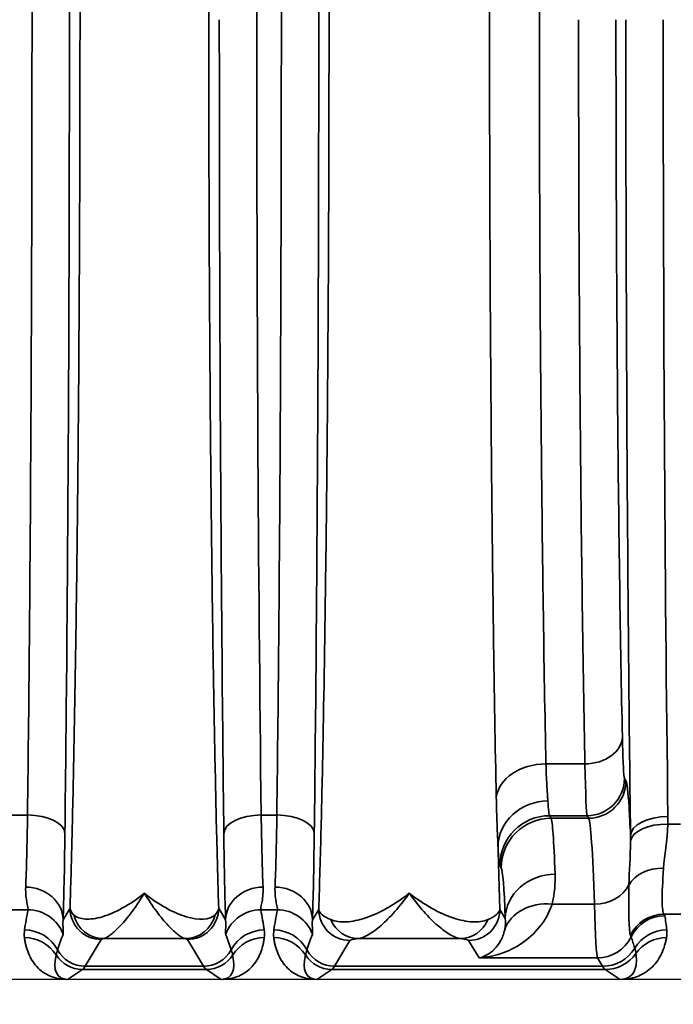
# Model space of a CAD drawing. Header units: millimetres. Extents: x 399 to 6233, y -1870 to 1602.
# Tile 481 of 656: x 5474 to 5484, y -97 to -81. Entities that reach past the tile are written whole.
import ezdxf

# ---------------------------------------------------------------- set-up
doc = ezdxf.new("R2010")
doc.units = ezdxf.units.MM
for name, color, linetype, lineweight in [('AM_5', 3, 'Continuous', 25), ('可見 (ISO)', 7, 'Continuous', 25), ('窄部可見 (ISO)', 7, 'Continuous', 35)]:
    doc.layers.add(name, color=color, linetype=linetype, lineweight=lineweight)
doc.styles.add('尺寸標註', font='romans.shx', dxfattribs={"bigfont": 'CHINESET.SHX'})
doc.dimstyles.new('CNS1$0', dxfattribs={"dimtxt": 2.5, "dimasz": 2.5, "dimexe": 1, "dimexo": 1, "dimgap": 1.5, "dimtad": 1, "dimtoh": 1, "dimdec": 1, "dimdsep": 46, "dimtxsty": '尺寸標註', "dimcen": 0, "dimclrd": 2, "dimclre": 2, "dimclrt": 1, "dimadec": 0, "dimazin": 2, "dimtp": 0.1, "dimtm": 0.1, "dimtfac": 0.71, "dimtdec": 1, "dimtmove": 0, "dimatfit": 0, "dimfxl": 0, "dimlwd": 13, "dimlwe": 13, "dimarcsym": 0})

# ---------------------------------------------------------------- blocks, each defined once
blk = doc.blocks.new('*D361')
at = {"layer": 'AM_5', "color": 2, "lineweight": 13}
for p, q in [((5422.642, -82.037), (5422.642, -115.653)), ((5583.362, -87.887), (5583.362, -115.653)), ((5425.142, -114.653), (5580.862, -114.653))]:
    blk.add_line(p, q, dxfattribs=at)
at = {"layer": 'AM_5', "color": 2, "lineweight": -2}
for points in [[(5425.142, -114.236), (5425.142, -115.07), (5422.642, -114.653)], [(5580.862, -114.236), (5580.862, -115.07), (5583.362, -114.653)]]:
    blk.add_solid(points, dxfattribs=at)
at = {"layer": 'Defpoints', "color": 0, "lineweight": -2}
for p in [(5422.642, -81.037), (5583.362, -86.887), (5583.362, -114.653)]:
    blk.add_point(p, dxfattribs=at)
at = {"layer": 'AM_5', "color": 1, "insert": (5503.002, -111.903), "char_height": 2.5, "attachment_point": 5, "style": '尺寸標註'}
blk.add_mtext('160.7', dxfattribs=at)

msp = doc.modelspace()

# ---------------------------------------------------------------- linework, layer by layer
at = {"layer": '可見 (ISO)'}
for p, q in [((5482.007, -91.537), (5482.007, -91.537)), ((5481.322, -95.787), (5481.322, -95.787)), ((5481.742, -95.787), (5481.742, -95.787)), ((5482.832, -95.787), (5482.833, -95.787)), ((5543.092, -96.437), (5438.592, -96.437))]:
    msp.add_line(p, q, dxfattribs=at)
msp.add_arc((5477.676, -92.537), 2, 291.7258, 291.7267, dxfattribs=at)
for points, knots in [([(5474.359, -96.437), (5474.353, -96.437), (5474.347, -96.437), (5474.339, -96.437), (5474.334, -96.437), (5474.328, -96.437), (5474.323, -96.437)], [-0.00000491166, -0.00000491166, -0.00000491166, -0.00000491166, 0.00001772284, 0.00001772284, 0.00001772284, 0.00003506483, 0.00003506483, 0.00003506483, 0.00003506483]), ([(5476.861, -96.437), (5476.854, -96.437), (5476.846, -96.437), (5476.84, -96.437), (5476.834, -96.437), (5476.829, -96.437), (5476.824, -96.437)], [0.00000000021, 0.00000000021, 0.00000000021, 0.00000000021, 0.00002113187, 0.00002113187, 0.00002113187, 0.0000394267, 0.0000394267, 0.0000394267, 0.0000394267]), ([(5478.359, -96.437), (5478.353, -96.437), (5478.347, -96.437), (5478.339, -96.437), (5478.334, -96.437), (5478.328, -96.437), (5478.323, -96.437)], [-0.00000491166, -0.00000491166, -0.00000491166, -0.00000491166, 0.00001772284, 0.00001772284, 0.00001772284, 0.00003506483, 0.00003506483, 0.00003506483, 0.00003506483]), ([(5483.262, -96.437), (5483.255, -96.437), (5483.247, -96.437), (5483.24, -96.437), (5483.234, -96.437), (5483.229, -96.437), (5483.224, -96.437)], [0.00000000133, 0.00000000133, 0.00000000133, 0.00000000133, 0.00002276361, 0.00002276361, 0.00002276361, 0.00004084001, 0.00004084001, 0.00004084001, 0.00004084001])]:
    msp.add_open_spline(points, degree=3, knots=knots, dxfattribs=at)
at = {"layer": '窄部可見 (ISO)'}
for p, q in [((5481.991, -90.537), (5481.991, -90.537)), ((5478.459, -92.537), (5478.459, -92.537)), ((5482.034, -92.98), (5482.66, -92.98)), ((5483.293, -93.211), (5483.317, -93.251)), ((5473.466, -93.8), (5473.717, -93.8)), ((5477.466, -93.8), (5477.717, -93.8)), ((5482.693, -93.811), (5482.093, -93.811)), ((5482.093, -93.811), (5482.117, -93.851)), ((5482.117, -93.851), (5482.717, -93.851)), ((5482.717, -93.851), (5482.693, -93.811)), ((5483.989, -93.947), (5484.191, -93.947)), ((5481.317, -94.65), (5481.293, -94.61)), ((5482.812, -95.23), (5482.131, -95.23)), ((5473.726, -95.322), (5473.458, -95.322)), ((5474.288, -95.483), (5474.399, -95.297)), ((5476.784, -95.297), (5476.895, -95.483)), ((5477.726, -95.322), (5477.458, -95.322)), ((5478.288, -95.483), (5478.389, -95.314)), ((5481.294, -95.314), (5481.381, -95.459)), ((5484.218, -95.392), (5483.929, -95.392)), ((5474.899, -95.797), (5474.641, -96.227)), ((5476.248, -95.784), (5474.935, -95.784)), ((5476.542, -96.227), (5476.284, -95.797)), ((5478.889, -95.813), (5478.641, -96.227)), ((5480.664, -95.784), (5479.019, -95.784)), ((5480.961, -96.092), (5480.794, -95.813)), ((5482.861, -96.092), (5480.961, -96.092)), ((5482.942, -96.227), (5482.861, -96.092)), ((5474.597, -96.278), (5474.359, -96.437)), ((5476.586, -96.278), (5474.597, -96.278)), ((5474.641, -96.227), (5476.542, -96.227)), ((5476.824, -96.437), (5476.586, -96.278)), ((5478.597, -96.278), (5478.359, -96.437)), ((5482.986, -96.278), (5478.597, -96.278)), ((5478.641, -96.227), (5482.942, -96.227)), ((5483.224, -96.437), (5482.986, -96.278))]:
    msp.add_line(p, q, dxfattribs=at)
for centre, major_axis, ratio, start_param, end_param in [((5477.951, -81.037), (0, 26), 0.02143, 1.057724, 1.570796), ((5477.951, -81.037), (0, 26), 0.02143, 1.570796, 2.083868), ((5484.451, -81.037), (0, 25), 0.02145, 1.570796, 2.107631), ((5482.66, -92.546), (0.6, 0.013), 0.722333, 4.696582, 6.252897), ((5482.034, -93.558), (-0.8, -0.016), 0.722346, 4.697849, 6.176788), ((5482.693, -93.211), (-0.515, -0.309), 0.999172, 1.030857, 2.600922), ((5482.717, -93.251), (-0.515, -0.309), 0.999172, 1.030857, 2.600922), ((5482.095, -90.811), (0, -3.002), 0.026524, 5.881833, 6.248295), ((5473.661, -92.726), (0.007, 2.58), 0.02502, 3.667887, 4.283115), ((5473.717, -94.094), (0.6, -0.007), 0.49083, 0.024039, 1.576589), ((5477.466, -94.094), (-0.6, -0.007), 0.49083, 4.706597, 6.259146), ((5477.522, -92.726), (-0.007, 2.58), 0.02502, 2.000071, 2.615298), ((5477.661, -92.726), (0.007, 2.58), 0.02502, 3.667887, 4.283115), ((5477.717, -94.094), (0.6, -0.007), 0.49083, 0.024039, 1.576589), ((5482.093, -94.61), (-0.686, -0.412), 0.999172, 4.17245, 5.742515), ((5482.117, -94.65), (-0.686, -0.412), 0.999172, 4.17245, 5.742515), ((5482.119, -100.26), (0.008, -6.414), 0.020853, 2.604411, 3.102885), ((5482.711, -101.849), (0, 8.003), 0.022512, 5.68634, 6.248297), ((5483.99, -94.13), (-0.6, -0.007), 0.511389, 4.706014, 6.258813), ((5483.989, -94.257), (-0.6, 0.017), 0.516223, 4.726998, 6.223647), ((5474.261, -92.805), (-0.007, -3.096), 0.02085, 0.526276, 1.141508), ((5476.922, -92.805), (0.007, -3.096), 0.02085, 5.141677, 5.75691), ((5478.261, -92.805), (-0.007, -3.096), 0.02085, 0.526276, 1.141508), ((5481.312, -93.204), (-0.085, 3.985), 0.018404, 1.851747, 2.12822), ((5481.292, -91.619), (0.004, -2.994), 0.023422, 5.830219, 6.244053), ((5481.32, -100.419), (-0.008, 5.773), 0.02317, 5.745997, 6.244471), ((5482.181, -95.459), (-0.799, -0.032), 0.886923, 4.676703, 6.237832), ((5483.92, -95.105), (-0.599, 0.031), 0.751758, 4.750994, 5.926954), ((5473.688, -95.483), (0.6, -0.023), 0.876399, 0.0435, 1.604216), ((5477.495, -95.483), (-0.6, -0.023), 0.876399, 4.678969, 6.239685), ((5477.688, -95.483), (0.6, -0.023), 0.876399, 0.0435, 1.604216), ((5482.812, -94.734), (-0.6, -0.018), 0.826915, 1.545318, 2.720266), ((5482.131, -95.891), (-0.77, 0.217), 0.816863, 4.938539, 6.229754), ((5482.859, -91.978), (0.005, -4.117), 0.020059, 5.623101, 6.245119), ((5474.446, -94.888), (0.587, 1.898), 0.297416, 1.892012, 2.070087), ((5473.726, -95.921), (-0.588, 0.12), 0.998201, 3.70106, 4.913253), ((5474.935, -95.284), (0.093, -0.491), 0.982993, 4.763177, 6.091983), ((5476.248, -95.284), (-0.093, -0.491), 0.982993, 0.191203, 1.520008), ((5477.458, -95.921), (-0.588, -0.12), 0.998201, 4.511525, 5.723718), ((5476.737, -94.888), (-0.587, 1.898), 0.297416, 4.213099, 4.391173), ((5478.446, -94.888), (0.587, 1.898), 0.297416, 1.892012, 2.070087), ((5477.726, -95.921), (-0.588, 0.12), 0.998201, 3.70106, 4.913253), ((5481.147, -95.17), (2.759, 0.137), 0.182371, 3.155117, 3.509992), ((5483.929, -95.991), (-0.462, -0.383), 0.997094, 4.022529, 5.135982), ((5483.94, -96.015), (-0.593, -0.094), 0.998229, 4.555036, 5.673797), ((5473.871, -95.421), (10.07, 0), 0.058758, 0.009209, 0.048451), ((5483.097, -94.755), (-0.629, 2.073), 0.310752, 4.177364, 4.295469), ((5479.019, -95.284), (0.055, -0.497), 0.952368, 5.00826, 6.168491), ((5480.664, -95.284), (-0.055, -0.497), 0.952368, 0.114694, 1.274926), ((5473.67, -96.243), (-0.594, 0.083), 0.998238, 3.769539, 4.851199), ((5475.094, -94.972), (-1.006, -2.097), 0.194686, 5.163945, 5.294522), ((5476.089, -94.972), (1.006, -2.097), 0.194686, 0.988663, 1.119241), ((5477.513, -96.243), (-0.594, -0.083), 0.998238, 4.573579, 5.655239), ((5477.67, -96.243), (-0.594, 0.083), 0.998238, 3.769539, 4.851199), ((5479.094, -94.972), (-1.006, -2.097), 0.194686, 5.163945, 5.294522), ((5479.23, -88.154), (4.172, -7.61), 0.009939, 0.048768, 0.091866), ((5483.972, -96.243), (-0.596, -0.067), 0.99825, 4.600326, 5.631261), ((5473.668, -96.366), (-0.595, -0.075), 0.998245, 3.58034, 4.5867), ((5477.515, -96.366), (-0.595, 0.075), 0.998245, 4.838078, 5.844438), ((5477.668, -96.366), (-0.595, -0.075), 0.998245, 3.58034, 4.5867), ((5482.861, -95.492), (-0.515, -0.309), 0.999172, 1.030857, 2.149979), ((2623.471, -98.497), (2860.258, 0.716), 0.046839, 0.013782, 0.015139), ((5483.969, -96.366), (-0.591, 0.105), 0.998218, 4.888081, 5.84797), ((5474.872, -95.595), (-0.641, -0.802), 0.399262, 5.585689, 6.592352), ((5474.597, -95.778), (0.277, -0.416), 0.999683, 4.688411, 5.695074), ((5474.641, -95.727), (0.429, -0.257), 0.999172, 4.17032, 5.252328), ((5476.542, -95.727), (0.429, 0.257), 0.999172, 4.17245, 5.254458), ((5476.586, -95.778), (0.277, 0.416), 0.999683, 3.729704, 4.736367), ((5476.311, -95.595), (0.641, -0.802), 0.399262, 5.974018, 6.980681), ((5478.872, -95.595), (-0.641, -0.802), 0.399262, 5.585689, 6.592352), ((5478.597, -95.778), (0.277, -0.416), 0.999683, 4.688411, 5.695074), ((5478.641, -95.727), (0.429, -0.257), 0.999172, 4.17032, 5.252328), ((5482.942, -95.627), (-0.515, -0.309), 0.999172, 1.030857, 2.06212), ((5482.986, -95.678), (-0.333, -0.499), 0.999683, 0.588111, 1.548236), ((5474.568, 3.756), (0, -100.043), 0.020838, 0.01396, 0.034899), ((5476.615, 3.756), (0, -100.043), 0.020838, 6.248286, 6.269226), ((5478.568, 3.756), (0, -100.043), 0.020838, 0.01396, 0.034899), ((5483.015, 3.755), (0, -100.043), 0.020817, 6.248286, 6.269226)]:
    msp.add_ellipse(centre, major_axis=major_axis, ratio=ratio, start_param=start_param, end_param=end_param, dxfattribs=at)
for points, knots in [([(5474.399, -95.297), (5474.41, -94.95), (5474.42, -94.577), (5474.43, -94.188), (5474.432, -94.125), (5474.433, -94.061), (5474.435, -93.996), (5474.446, -93.531), (5474.457, -93.035), (5474.466, -92.517), (5474.476, -91.998), (5474.485, -91.454), (5474.494, -90.884), (5474.502, -90.315), (5474.51, -89.717), (5474.517, -89.101), (5474.52, -88.84), (5474.522, -88.576), (5474.525, -88.309), (5474.529, -87.945), (5474.532, -87.576), (5474.535, -87.2), (5474.54, -86.549), (5474.544, -85.879), (5474.548, -85.194), (5474.555, -83.824), (5474.559, -82.438), (5474.559, -81.037), (5474.559, -79.636), (5474.555, -78.251), (5474.548, -76.881), (5474.542, -75.8), (5474.535, -74.761), (5474.525, -73.766), (5474.522, -73.498), (5474.52, -73.234), (5474.517, -72.974), (5474.51, -72.357), (5474.502, -71.76), (5474.494, -71.191), (5474.485, -70.621), (5474.476, -70.077), (5474.466, -69.558), (5474.457, -69.039), (5474.446, -68.543), (5474.435, -68.079), (5474.433, -68.014), (5474.432, -67.95), (5474.43, -67.886), (5474.42, -67.498), (5474.41, -67.125), (5474.399, -66.778)], [0.0267397, 0.0267397, 0.0267397, 0.0267397, 0.0775919, 0.0775919, 0.0775919, 0.0858976, 0.0858976, 0.0858976, 0.1450554, 0.1450554, 0.1450554, 0.2042133, 0.2042133, 0.2042133, 0.2633711, 0.2633711, 0.2633711, 0.2884173, 0.2884173, 0.2884173, 0.322529, 0.322529, 0.322529, 0.3816868, 0.3816868, 0.3816868, 0.5, 0.5, 0.5, 0.6183182, 0.6183182, 0.6183182, 0.7115983, 0.7115983, 0.7115983, 0.7366339, 0.7366339, 0.7366339, 0.7957918, 0.7957918, 0.7957918, 0.8549496, 0.8549496, 0.8549496, 0.9141075, 0.9141075, 0.9141075, 0.9224155, 0.9224155, 0.9224155, 0.9732653, 0.9732653, 0.9732653, 0.9732653]), ([(5476.784, -66.778), (5476.773, -67.125), (5476.763, -67.498), (5476.753, -67.886), (5476.751, -67.95), (5476.75, -68.014), (5476.748, -68.079), (5476.737, -68.543), (5476.727, -69.039), (5476.717, -69.558), (5476.707, -70.077), (5476.698, -70.621), (5476.689, -71.19), (5476.681, -71.76), (5476.673, -72.358), (5476.666, -72.974), (5476.664, -73.234), (5476.661, -73.498), (5476.658, -73.765), (5476.655, -74.129), (5476.651, -74.499), (5476.648, -74.874), (5476.643, -75.526), (5476.639, -76.196), (5476.635, -76.881), (5476.628, -78.25), (5476.624, -79.636), (5476.624, -81.037), (5476.624, -82.438), (5476.628, -83.824), (5476.635, -85.194), (5476.641, -86.274), (5476.648, -87.314), (5476.658, -88.309), (5476.661, -88.576), (5476.664, -88.84), (5476.666, -89.101), (5476.673, -89.717), (5476.681, -90.315), (5476.689, -90.884), (5476.698, -91.454), (5476.707, -91.998), (5476.717, -92.517), (5476.727, -93.035), (5476.737, -93.531), (5476.748, -93.995), (5476.75, -94.061), (5476.751, -94.125), (5476.753, -94.188), (5476.763, -94.577), (5476.773, -94.95), (5476.784, -95.297)], [0.0267397, 0.0267397, 0.0267397, 0.0267397, 0.0775919, 0.0775919, 0.0775919, 0.0858976, 0.0858976, 0.0858976, 0.1450554, 0.1450554, 0.1450554, 0.2042133, 0.2042133, 0.2042133, 0.2633711, 0.2633711, 0.2633711, 0.2884173, 0.2884173, 0.2884173, 0.322529, 0.322529, 0.322529, 0.3816868, 0.3816868, 0.3816868, 0.5, 0.5, 0.5, 0.6183182, 0.6183182, 0.6183182, 0.7115983, 0.7115983, 0.7115983, 0.7366339, 0.7366339, 0.7366339, 0.7957918, 0.7957918, 0.7957918, 0.8549496, 0.8549496, 0.8549496, 0.9141075, 0.9141075, 0.9141075, 0.9224155, 0.9224155, 0.9224155, 0.9732653, 0.9732653, 0.9732653, 0.9732653]), ([(5478.389, -95.314), (5478.402, -94.91), (5478.415, -94.462), (5478.427, -94.002), (5478.438, -93.563), (5478.448, -93.086), (5478.458, -92.583), (5478.476, -91.681), (5478.491, -90.686), (5478.505, -89.598), (5478.506, -89.52), (5478.507, -89.445), (5478.508, -89.369), (5478.512, -88.988), (5478.516, -88.6), (5478.52, -88.205), (5478.523, -87.886), (5478.526, -87.562), (5478.529, -87.233), (5478.534, -86.58), (5478.539, -85.907), (5478.543, -85.218), (5478.55, -83.842), (5478.554, -82.447), (5478.554, -81.037), (5478.554, -79.627), (5478.55, -78.232), (5478.543, -76.854), (5478.537, -75.819), (5478.53, -74.823), (5478.52, -73.869), (5478.517, -73.553), (5478.514, -73.242), (5478.51, -72.934), (5478.503, -72.317), (5478.495, -71.723), (5478.487, -71.154), (5478.482, -70.87), (5478.478, -70.591), (5478.473, -70.319), (5478.469, -70.047), (5478.464, -69.777), (5478.458, -69.516), (5478.448, -69.004), (5478.438, -68.519), (5478.427, -68.075), (5478.415, -67.613), (5478.402, -67.165), (5478.389, -66.761)], [0.0274153, 0.0274153, 0.0274153, 0.0274153, 0.0879048, 0.0879048, 0.0879048, 0.1455713, 0.1455713, 0.1455713, 0.2489578, 0.2489578, 0.2489578, 0.2563426, 0.2563426, 0.2563426, 0.2930805, 0.2930805, 0.2930805, 0.3228054, 0.3228054, 0.3228054, 0.3818834, 0.3818834, 0.3818834, 0.5, 0.5, 0.5, 0.6181954, 0.6181954, 0.6181954, 0.7069321, 0.7069321, 0.7069321, 0.7363514, 0.7363514, 0.7363514, 0.7954295, 0.7954295, 0.7954295, 0.8249685, 0.8249685, 0.8249685, 0.8545075, 0.8545075, 0.8545075, 0.9124828, 0.9124828, 0.9124828, 0.9726635, 0.9726635, 0.9726635, 0.9726635]), ([(5474.317, -67.981), (5474.341, -69.962), (5474.359, -72.088), (5474.371, -74.288), (5474.383, -76.488), (5474.389, -78.763), (5474.389, -81.037), (5474.389, -83.312), (5474.383, -85.586), (5474.371, -87.787), (5474.359, -89.987), (5474.341, -92.112), (5474.317, -94.094)], [2.628521, 2.628521, 2.628521, 2.628521, 2.885057, 2.885057, 2.885057, 3.141593, 3.141593, 3.141593, 3.398129, 3.398129, 3.398129, 3.654665, 3.654665, 3.654665, 3.654665]), ([(5478.317, -67.981), (5478.341, -69.962), (5478.359, -72.088), (5478.371, -74.288), (5478.383, -76.488), (5478.389, -78.763), (5478.389, -81.037), (5478.389, -83.312), (5478.383, -85.586), (5478.371, -87.787), (5478.359, -89.987), (5478.341, -92.112), (5478.317, -94.094)], [2.628521, 2.628521, 2.628521, 2.628521, 2.885057, 2.885057, 2.885057, 3.141593, 3.141593, 3.141593, 3.398129, 3.398129, 3.398129, 3.654665, 3.654665, 3.654665, 3.654665]), ([(5473.717, -93.8), (5473.741, -91.862), (5473.759, -89.785), (5473.783, -85.484), (5473.789, -83.261), (5473.789, -78.814), (5473.783, -76.591), (5473.759, -72.29), (5473.741, -70.212), (5473.717, -68.275)], [2.628521, 2.628521, 2.628521, 2.628521, 2.885057, 2.885057, 3.141593, 3.141593, 3.398129, 3.398129, 3.654665, 3.654665, 3.654665, 3.654665]), ([(5477.717, -93.8), (5477.741, -91.862), (5477.759, -89.785), (5477.783, -85.484), (5477.789, -83.261), (5477.789, -78.814), (5477.783, -76.591), (5477.759, -72.29), (5477.741, -70.212), (5477.717, -68.275)], [2.628521, 2.628521, 2.628521, 2.628521, 2.885057, 2.885057, 3.141593, 3.141593, 3.398129, 3.398129, 3.654665, 3.654665, 3.654665, 3.654665]), ([(5481.237, -93.512), (5481.22, -92.712), (5481.205, -91.835), (5481.192, -90.884), (5481.192, -90.877), (5481.192, -90.871), (5481.192, -90.864), (5481.185, -90.391), (5481.179, -89.9), (5481.173, -89.4), (5481.173, -89.394), (5481.173, -89.387), (5481.173, -89.381), (5481.167, -88.879), (5481.162, -88.366), (5481.157, -87.842), (5481.157, -87.836), (5481.157, -87.83), (5481.157, -87.824), (5481.153, -87.298), (5481.149, -86.76), (5481.145, -86.211), (5481.145, -86.206), (5481.145, -86.201), (5481.145, -86.196), (5481.141, -85.646), (5481.138, -85.08), (5481.136, -84.513), (5481.136, -84.509), (5481.136, -84.505), (5481.136, -84.501), (5481.131, -83.359), (5481.129, -82.202), (5481.129, -81.031), (5481.129, -79.857), (5481.131, -78.704), (5481.136, -77.57), (5481.138, -77.004), (5481.141, -76.443), (5481.145, -75.887), (5481.148, -75.331), (5481.153, -74.779), (5481.157, -74.246), (5481.157, -74.242), (5481.157, -74.239), (5481.157, -74.235), (5481.167, -73.172), (5481.178, -72.166), (5481.192, -71.217), (5481.192, -71.213), (5481.192, -71.208), (5481.192, -71.204), (5481.198, -70.732), (5481.205, -70.274), (5481.213, -69.834), (5481.213, -69.83), (5481.213, -69.825), (5481.213, -69.821), (5481.221, -69.382), (5481.229, -68.961), (5481.237, -68.562)], [0, 0, 0, 0, 0.00347114, 0.00347114, 0.00347114, 0.00349482, 0.00349482, 0.00349482, 0.00522004, 0.00522004, 0.00522004, 0.00524223, 0.00524223, 0.00524223, 0.00697026, 0.00697026, 0.00697026, 0.00698964, 0.00698964, 0.00698964, 0.00872109, 0.00872109, 0.00872109, 0.00873705, 0.00873705, 0.00873705, 0.01047215, 0.01047215, 0.01047215, 0.01048446, 0.01048446, 0.01048446, 0.01397514, 0.01397514, 0.01397514, 0.01747409, 0.01747409, 0.01747409, 0.0192215, 0.0192215, 0.0192215, 0.02096891, 0.02096891, 0.02096891, 0.02098034, 0.02098034, 0.02098034, 0.02446373, 0.02446373, 0.02446373, 0.02448025, 0.02448025, 0.02448025, 0.02621114, 0.02621114, 0.02621114, 0.02622776, 0.02622776, 0.02622776, 0.02795855, 0.02795855, 0.02795855, 0.02795855]), ([(5482.034, -69.095), (5482.026, -69.482), (5482.018, -69.889), (5482.003, -70.74), (5481.996, -71.185), (5481.976, -72.555), (5481.965, -73.522), (5481.952, -75.053), (5481.947, -75.581), (5481.94, -76.645), (5481.937, -77.181), (5481.93, -78.805), (5481.928, -79.906), (5481.928, -82.147), (5481.93, -83.254), (5481.937, -84.894), (5481.94, -85.438), (5481.947, -86.499), (5481.952, -87.018), (5481.961, -88.034), (5481.966, -88.531), (5481.977, -89.502), (5481.983, -89.979), (5482.003, -91.358), (5482.017, -92.205), (5482.034, -92.98)], [0, 0, 0, 0, 0.00167714, 0.00167714, 0.00335428, 0.00335428, 0.00670856, 0.00670856, 0.0083857, 0.0083857, 0.01006285, 0.01006285, 0.01341713, 0.01341713, 0.01677141, 0.01677141, 0.01844855, 0.01844855, 0.02012569, 0.02012569, 0.02180283, 0.02180283, 0.02347997, 0.02347997, 0.02683425, 0.02683425, 0.02683425, 0.02683425]), ([(5476.866, -94.094), (5476.843, -92.112), (5476.825, -89.987), (5476.812, -87.787), (5476.8, -85.586), (5476.794, -83.312), (5476.794, -81.037)], [5.7701132, 5.7701132, 5.7701132, 5.7701132, 6.0266493, 6.0266493, 6.0266493, 6.2831853, 6.2831853, 6.2831853, 6.2831853]), ([(5482.66, -92.98), (5482.644, -92.211), (5482.629, -91.361), (5482.617, -90.446), (5482.604, -89.532), (5482.593, -88.553), (5482.584, -87.53), (5482.575, -86.508), (5482.569, -85.441), (5482.564, -84.351), (5482.56, -83.262), (5482.557, -82.149), (5482.557, -81.037)], [5.4758956, 5.4758956, 5.4758956, 5.4758956, 5.677718, 5.677718, 5.677718, 5.8795404, 5.8795404, 5.8795404, 6.0813629, 6.0813629, 6.0813629, 6.2831853, 6.2831853, 6.2831853, 6.2831853]), ([(5483.157, -81.037), (5483.157, -82.109), (5483.16, -83.181), (5483.169, -85.281), (5483.175, -86.309), (5483.193, -88.28), (5483.204, -89.223), (5483.229, -90.986), (5483.244, -91.805), (5483.26, -92.546)], [0, 0, 0, 0, 0.2018224, 0.2018224, 0.4036449, 0.4036449, 0.6054673, 0.6054673, 0.8072897, 0.8072897, 0.8072897, 0.8072897]), ([(5483.391, -94.13), (5483.366, -92.161), (5483.347, -90.035), (5483.334, -87.827), (5483.322, -85.618), (5483.315, -83.328), (5483.315, -81.037)], [5.7463508, 5.7463508, 5.7463508, 5.7463508, 6.0147681, 6.0147681, 6.0147681, 6.2831853, 6.2831853, 6.2831853, 6.2831853]), ([(5483.26, -92.546), (5483.265, -92.748), (5483.27, -92.911), (5483.281, -93.137), (5483.287, -93.201), (5483.293, -93.211)], [0.8072897, 0.8072897, 0.8072897, 0.8072897, 1.1715897, 1.1715897, 1.5358897, 1.5358897, 1.5358897, 1.5358897]), ([(5482.034, -92.98), (5482.037, -93.106), (5482.042, -93.218), (5482.048, -93.317), (5482.051, -93.368), (5482.054, -93.415), (5482.057, -93.458), (5482.058, -93.48), (5482.059, -93.501), (5482.061, -93.52), (5482.061, -93.53), (5482.062, -93.54), (5482.063, -93.549), (5482.063, -93.558), (5482.064, -93.566), (5482.064, -93.574)], [0, 0, 0, 0, 0.000540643, 0.000540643, 0.000540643, 0.000815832, 0.000815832, 0.000815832, 0.000951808, 0.000951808, 0.000951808, 0.001019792, 0.001019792, 0.001019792, 0.001081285, 0.001081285, 0.001081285, 0.001081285]), ([(5483.317, -93.251), (5483.334, -93.279), (5483.351, -93.421), (5483.367, -93.672), (5483.375, -93.798), (5483.383, -93.952), (5483.391, -94.13)], [4.7472956, 4.7472956, 4.7472956, 4.7472956, 5.0281005, 5.0281005, 5.0281005, 5.1696589, 5.1696589, 5.1696589, 5.1696589]), ([(5481.265, -94.311), (5481.264, -94.3), (5481.264, -94.286), (5481.263, -94.273), (5481.262, -94.259), (5481.262, -94.245), (5481.261, -94.231), (5481.26, -94.202), (5481.259, -94.173), (5481.258, -94.142), (5481.255, -94.082), (5481.252, -94.018), (5481.25, -93.951), (5481.245, -93.817), (5481.241, -93.67), (5481.237, -93.512)], [0.000000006, 0.000000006, 0.000000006, 0.000000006, 0.000078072, 0.000078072, 0.000078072, 0.000163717, 0.000163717, 0.000163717, 0.000335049, 0.000335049, 0.000335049, 0.000678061, 0.000678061, 0.000678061, 0.001367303, 0.001367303, 0.001367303, 0.001367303]), ([(5482.064, -93.574), (5481.856, -93.576), (5481.649, -93.656), (5481.501, -93.792), (5481.353, -93.928), (5481.266, -94.119), (5481.265, -94.311)], [0, 0, 0, 0, 0.5, 0.5, 0.5, 1, 1, 1, 1]), ([(5483.92, -94.654), (5483.906, -94.87), (5483.897, -95.048), (5483.899, -95.297), (5483.91, -95.373), (5483.929, -95.392)], [0.000931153, 0.000931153, 0.000931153, 0.000931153, 0.001928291, 0.001928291, 0.002925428, 0.002925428, 0.002925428, 0.002925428]), ([(5473.726, -95.322), (5473.729, -95.309), (5473.72, -95.271), (5473.697, -95.149), (5473.683, -95.064), (5473.688, -94.957)], [0, 0, 0, 0, 0.000661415, 0.000661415, 0.001322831, 0.001322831, 0.001322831, 0.001322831]), ([(5477.495, -94.957), (5477.5, -95.064), (5477.487, -95.148), (5477.464, -95.27), (5477.454, -95.309), (5477.458, -95.322)], [0, 0, 0, 0, 0.000661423, 0.000661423, 0.001322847, 0.001322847, 0.001322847, 0.001322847]), ([(5477.726, -95.322), (5477.729, -95.309), (5477.72, -95.271), (5477.697, -95.149), (5477.683, -95.064), (5477.688, -94.957)], [0, 0, 0, 0, 0.000661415, 0.000661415, 0.001322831, 0.001322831, 0.001322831, 0.001322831]), ([(5483.391, -95.728), (5483.378, -95.696), (5483.369, -95.61), (5483.365, -95.474), (5483.361, -95.338), (5483.362, -95.149), (5483.366, -94.92)], [0, 0, 0, 0, 0.001126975, 0.001126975, 0.001126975, 0.002257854, 0.002257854, 0.002257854, 0.002257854]), ([(5474.457, -95.401), (5474.501, -95.442), (5474.567, -95.465), (5474.646, -95.47), (5474.725, -95.475), (5474.818, -95.462), (5474.919, -95.432), (5475.121, -95.372), (5475.356, -95.244), (5475.592, -95.055)], [0, 0, 0, 0, 0.000558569, 0.000558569, 0.000558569, 0.001117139, 0.001117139, 0.001117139, 0.002234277, 0.002234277, 0.002234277, 0.002234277]), ([(5475.592, -95.055), (5475.459, -95.274), (5475.327, -95.447), (5475.151, -95.634), (5475.096, -95.684), (5475.002, -95.756), (5474.962, -95.778), (5474.935, -95.784)], [-0.000011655, -0.000011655, -0.000011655, -0.000011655, 0.001067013, 0.001067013, 0.001606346, 0.001606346, 0.00214568, 0.00214568, 0.00214568, 0.00214568]), ([(5475.592, -95.055), (5475.827, -95.244), (5476.059, -95.371), (5476.263, -95.432), (5476.466, -95.493), (5476.638, -95.484), (5476.726, -95.401)], [-0.000011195, -0.000011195, -0.000011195, -0.000011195, 0.001104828, 0.001104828, 0.001104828, 0.002220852, 0.002220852, 0.002220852, 0.002220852]), ([(5476.248, -95.784), (5476.221, -95.778), (5476.181, -95.756), (5476.134, -95.72), (5476.087, -95.684), (5476.032, -95.634), (5475.973, -95.572), (5475.915, -95.509), (5475.853, -95.435), (5475.789, -95.349), (5475.725, -95.263), (5475.657, -95.163), (5475.592, -95.055)], [0, 0, 0, 0, 0.000534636, 0.000534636, 0.000534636, 0.001069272, 0.001069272, 0.001069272, 0.001603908, 0.001603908, 0.001603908, 0.002138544, 0.002138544, 0.002138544, 0.002138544]), ([(5478.583, -95.479), (5478.653, -95.508), (5478.736, -95.519), (5478.83, -95.515), (5478.876, -95.512), (5478.926, -95.505), (5478.977, -95.495), (5479.029, -95.484), (5479.082, -95.47), (5479.137, -95.451), (5479.14, -95.45), (5479.142, -95.449), (5479.145, -95.449), (5479.252, -95.412), (5479.365, -95.361), (5479.481, -95.296), (5479.54, -95.263), (5479.6, -95.226), (5479.66, -95.186), (5479.72, -95.146), (5479.782, -95.101), (5479.842, -95.055)], [0, 0, 0, 0, 0.000553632, 0.000553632, 0.000553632, 0.000830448, 0.000830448, 0.000830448, 0.001107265, 0.001107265, 0.001107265, 0.001120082, 0.001120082, 0.001120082, 0.001660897, 0.001660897, 0.001660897, 0.001937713, 0.001937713, 0.001937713, 0.002214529, 0.002214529, 0.002214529, 0.002214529]), ([(5479.842, -95.055), (5479.687, -95.272), (5479.531, -95.446), (5479.389, -95.571), (5479.352, -95.603), (5479.316, -95.632), (5479.281, -95.657), (5479.248, -95.682), (5479.215, -95.703), (5479.184, -95.721), (5479.122, -95.756), (5479.067, -95.778), (5479.019, -95.784)], [-0.000011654, -0.000011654, -0.000011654, -0.000011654, 0.001084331, 0.001084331, 0.001084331, 0.001367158, 0.001367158, 0.001367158, 0.001642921, 0.001642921, 0.001642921, 0.002194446, 0.002194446, 0.002194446, 0.002194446]), ([(5479.842, -95.055), (5480.082, -95.241), (5480.32, -95.374), (5480.538, -95.449), (5480.541, -95.449), (5480.543, -95.45), (5480.545, -95.451), (5480.6, -95.469), (5480.654, -95.484), (5480.706, -95.495), (5480.757, -95.505), (5480.807, -95.512), (5480.853, -95.515), (5480.947, -95.519), (5481.03, -95.508), (5481.101, -95.479)], [-0.000011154, -0.000011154, -0.000011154, -0.000011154, 0.001103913, 0.001103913, 0.001103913, 0.001116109, 0.001116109, 0.001116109, 0.001397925, 0.001397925, 0.001397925, 0.001679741, 0.001679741, 0.001679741, 0.002243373, 0.002243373, 0.002243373, 0.002243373]), ([(5480.664, -95.784), (5480.616, -95.778), (5480.561, -95.756), (5480.499, -95.721), (5480.468, -95.703), (5480.435, -95.682), (5480.402, -95.657), (5480.368, -95.632), (5480.333, -95.604), (5480.297, -95.573), (5480.225, -95.511), (5480.151, -95.436), (5480.074, -95.349), (5479.997, -95.262), (5479.919, -95.163), (5479.842, -95.055)], [0, 0, 0, 0, 0.000545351, 0.000545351, 0.000545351, 0.000818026, 0.000818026, 0.000818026, 0.001090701, 0.001090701, 0.001090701, 0.001636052, 0.001636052, 0.001636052, 0.002181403, 0.002181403, 0.002181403, 0.002181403]), ([(5482.131, -95.23), (5482.085, -95.371), (5482.016, -95.491), (5481.933, -95.595), (5481.849, -95.699), (5481.751, -95.787), (5481.647, -95.858), (5481.541, -95.929), (5481.429, -95.984), (5481.313, -96.023), (5481.198, -96.061), (5481.079, -96.084), (5480.961, -96.092)], [0, 0, 0, 0, 0.000755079, 0.000755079, 0.000755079, 0.001517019, 0.001517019, 0.001517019, 0.002289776, 0.002289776, 0.002289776, 0.003053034, 0.003053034, 0.003053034, 0.003053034]), ([(5474.399, -95.297), (5474.399, -95.428), (5474.453, -95.558), (5474.546, -95.65), (5474.638, -95.743), (5474.768, -95.797), (5474.899, -95.797)], [0, 0, 0, 0, 0.5, 0.5, 0.5, 1, 1, 1, 1]), ([(5476.284, -95.797), (5476.415, -95.797), (5476.545, -95.743), (5476.637, -95.65), (5476.73, -95.558), (5476.784, -95.428), (5476.784, -95.297)], [0, 0, 0, 0, 0.5, 0.5, 0.5, 1, 1, 1, 1]), ([(5478.389, -95.314), (5478.389, -95.444), (5478.443, -95.574), (5478.536, -95.667), (5478.628, -95.759), (5478.758, -95.813), (5478.889, -95.813)], [0, 0, 0, 0, 0.5, 0.5, 0.5, 1, 1, 1, 1]), ([(5480.794, -95.813), (5480.925, -95.813), (5481.055, -95.759), (5481.147, -95.667), (5481.24, -95.574), (5481.294, -95.444), (5481.294, -95.314)], [0, 0, 0, 0, 0.5, 0.5, 0.5, 1, 1, 1, 1]), ([(5481.101, -95.479), (5481.164, -95.453), (5481.21, -95.425), (5481.273, -95.37), (5481.291, -95.342), (5481.294, -95.314)], [0, 0, 0, 0, 0.000505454, 0.000505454, 0.001010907, 0.001010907, 0.001010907, 0.001010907]), ([(5474.288, -95.483), (5474.283, -95.548), (5474.286, -95.598), (5474.288, -95.635), (5474.288, -95.636), (5474.289, -95.637), (5474.289, -95.637), (5474.291, -95.675), (5474.292, -95.699), (5474.287, -95.711)], [0, 0, 0, 0, 0.000759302, 0.000759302, 0.000759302, 0.000774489, 0.000774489, 0.000774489, 0.001548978, 0.001548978, 0.001548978, 0.001548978]), ([(5476.896, -95.711), (5476.891, -95.699), (5476.892, -95.675), (5476.895, -95.637), (5476.895, -95.636), (5476.895, -95.635), (5476.895, -95.635), (5476.897, -95.597), (5476.9, -95.548), (5476.895, -95.483)], [0, 0, 0, 0, 0.000774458, 0.000774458, 0.000774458, 0.000793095, 0.000793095, 0.000793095, 0.001548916, 0.001548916, 0.001548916, 0.001548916]), ([(5478.288, -95.483), (5478.283, -95.548), (5478.286, -95.598), (5478.288, -95.635), (5478.288, -95.636), (5478.289, -95.637), (5478.289, -95.637), (5478.291, -95.675), (5478.292, -95.699), (5478.287, -95.711)], [0, 0, 0, 0, 0.000759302, 0.000759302, 0.000759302, 0.000774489, 0.000774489, 0.000774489, 0.001548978, 0.001548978, 0.001548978, 0.001548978]), ([(5480.961, -96.092), (5481.044, -96.074), (5481.128, -96.029), (5481.202, -95.956), (5481.203, -95.956), (5481.204, -95.955), (5481.205, -95.954), (5481.241, -95.917), (5481.276, -95.872), (5481.305, -95.82), (5481.333, -95.769), (5481.357, -95.71), (5481.372, -95.641)], [-0.000015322, -0.000015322, -0.000015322, -0.000015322, 0.001547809, 0.001547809, 0.001547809, 0.001566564, 0.001566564, 0.001566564, 0.002347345, 0.002347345, 0.002347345, 0.00311094, 0.00311094, 0.00311094, 0.00311094]), ([(5474.323, -96.437), (5474.286, -96.436), (5474.25, -96.432), (5474.214, -96.425), (5474.168, -96.416), (5474.122, -96.402), (5474.078, -96.384), (5473.997, -96.349), (5473.924, -96.297), (5473.865, -96.231), (5473.808, -96.169), (5473.763, -96.095), (5473.731, -96.016), (5473.715, -95.977), (5473.702, -95.937), (5473.692, -95.896), (5473.687, -95.875), (5473.682, -95.855), (5473.678, -95.834), (5473.674, -95.812), (5473.671, -95.79), (5473.668, -95.767)], [3.1737609, 3.1737609, 3.1737609, 3.1737609, 3.2784434, 3.2784434, 3.2784434, 3.4153698, 3.4153698, 3.4153698, 3.6706773, 3.6706773, 3.6706773, 3.9118795, 3.9118795, 3.9118795, 4.0298953, 4.0298953, 4.0298953, 4.0886311, 4.0886311, 4.0886311, 4.1473165, 4.1473165, 4.1473165, 4.1473165]), ([(5477.515, -95.767), (5477.512, -95.79), (5477.509, -95.812), (5477.505, -95.834), (5477.501, -95.855), (5477.496, -95.875), (5477.491, -95.896), (5477.481, -95.937), (5477.468, -95.977), (5477.452, -96.016), (5477.42, -96.095), (5477.375, -96.169), (5477.319, -96.231), (5477.259, -96.297), (5477.186, -96.349), (5477.105, -96.384), (5477.061, -96.402), (5477.015, -96.416), (5476.969, -96.425), (5476.933, -96.432), (5476.897, -96.436), (5476.861, -96.437)], [2.1358688, 2.1358688, 2.1358688, 2.1358688, 2.1945542, 2.1945542, 2.1945542, 2.25329, 2.25329, 2.25329, 2.3713058, 2.3713058, 2.3713058, 2.612508, 2.612508, 2.612508, 2.8678155, 2.8678155, 2.8678155, 3.004742, 3.004742, 3.004742, 3.1094244, 3.1094244, 3.1094244, 3.1094244]), ([(5478.323, -96.437), (5478.286, -96.436), (5478.25, -96.432), (5478.214, -96.425), (5478.168, -96.416), (5478.122, -96.402), (5478.078, -96.384), (5477.997, -96.349), (5477.924, -96.297), (5477.865, -96.231), (5477.808, -96.169), (5477.763, -96.095), (5477.731, -96.016), (5477.715, -95.977), (5477.702, -95.937), (5477.692, -95.896), (5477.687, -95.875), (5477.682, -95.855), (5477.678, -95.834), (5477.674, -95.812), (5477.671, -95.79), (5477.668, -95.767)], [3.1737609, 3.1737609, 3.1737609, 3.1737609, 3.2784434, 3.2784434, 3.2784434, 3.4153698, 3.4153698, 3.4153698, 3.6706773, 3.6706773, 3.6706773, 3.9118795, 3.9118795, 3.9118795, 4.0298953, 4.0298953, 4.0298953, 4.0886311, 4.0886311, 4.0886311, 4.1473165, 4.1473165, 4.1473165, 4.1473165]), ([(5483.969, -95.767), (5483.965, -95.789), (5483.96, -95.811), (5483.955, -95.832), (5483.95, -95.853), (5483.945, -95.874), (5483.938, -95.895), (5483.925, -95.937), (5483.91, -95.978), (5483.892, -96.017), (5483.854, -96.098), (5483.804, -96.172), (5483.743, -96.234), (5483.678, -96.299), (5483.601, -96.35), (5483.516, -96.385), (5483.436, -96.417), (5483.35, -96.434), (5483.262, -96.437)], [2.1824074, 2.1824074, 2.1824074, 2.1824074, 2.2367975, 2.2367975, 2.2367975, 2.2916359, 2.2916359, 2.2916359, 2.402879, 2.402879, 2.402879, 2.6334858, 2.6334858, 2.6334858, 2.8796968, 2.8796968, 2.8796968, 3.1108341, 3.1108341, 3.1108341, 3.1108341]), ([(5474.2, -95.962), (5474.194, -95.977), (5474.19, -95.991), (5474.186, -96.005), (5474.181, -96.019), (5474.178, -96.033), (5474.175, -96.045)], [0, 0, 0, 0, 0.001000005, 0.001000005, 0.001000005, 0.002089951, 0.002089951, 0.002089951, 0.002089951]), ([(5477.008, -96.045), (5477.006, -96.034), (5477.002, -96.022), (5476.998, -96.008), (5476.994, -95.994), (5476.989, -95.978), (5476.984, -95.962)], [0, 0, 0, 0, 0.001000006, 0.001000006, 0.001000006, 0.00208995, 0.00208995, 0.00208995, 0.00208995]), ([(5478.2, -95.962), (5478.194, -95.977), (5478.19, -95.991), (5478.186, -96.005), (5478.181, -96.019), (5478.178, -96.033), (5478.175, -96.045)], [0, 0, 0, 0, 0.001000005, 0.001000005, 0.001000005, 0.002089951, 0.002089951, 0.002089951, 0.002089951]), ([(5483.224, -96.437), (5483.275, -96.437), (5483.322, -96.427), (5483.361, -96.404), (5483.397, -96.383), (5483.427, -96.351), (5483.448, -96.311), (5483.467, -96.273), (5483.479, -96.227), (5483.483, -96.177), (5483.485, -96.152), (5483.486, -96.127), (5483.485, -96.101), (5483.484, -96.088), (5483.483, -96.075), (5483.482, -96.062), (5483.481, -96.049), (5483.479, -96.036), (5483.477, -96.022)], [3.1406534, 3.1406534, 3.1406534, 3.1406534, 3.4037713, 3.4037713, 3.4037713, 3.6494301, 3.6494301, 3.6494301, 3.8799624, 3.8799624, 3.8799624, 3.9913262, 3.9913262, 3.9913262, 4.0462634, 4.0462634, 4.0462634, 4.1007779, 4.1007779, 4.1007779, 4.1007779]), ([(5483.477, -96.022), (5483.475, -96.007), (5483.472, -95.992), (5483.468, -95.975), (5483.465, -95.962), (5483.461, -95.949), (5483.457, -95.935)], [0, 0, 0, 0, 0.00120001, 0.00120001, 0.00120001, 0.00208952, 0.00208952, 0.00208952, 0.00208952])]:
    msp.add_open_spline(points, degree=3, knots=knots, dxfattribs=at)
for points in [[(5482.693, -93.811), (5482.681, -93.786), (5482.669, -93.473), (5482.66, -92.98)], [(5483.99, -93.823), (5483.991, -93.864), (5483.991, -93.905), (5483.989, -93.947)], [(5483.989, -93.947), (5483.98, -94.214), (5483.932, -94.449), (5483.92, -94.654)], [(5483.391, -94.221), (5483.391, -94.191), (5483.391, -94.16), (5483.391, -94.13)], [(5483.366, -94.92), (5483.369, -94.7), (5483.39, -94.472), (5483.391, -94.221)], [(5482.181, -94.749), (5482.186, -94.894), (5482.175, -95.055), (5482.131, -95.23)], [(5474.399, -95.297), (5474.402, -95.332), (5474.421, -95.367), (5474.457, -95.401)], [(5476.726, -95.401), (5476.762, -95.367), (5476.781, -95.332), (5476.784, -95.297)], [(5481.372, -95.641), (5481.386, -95.573), (5481.386, -95.513), (5481.381, -95.459)], [(5473.668, -95.767), (5473.663, -95.726), (5473.664, -95.685), (5473.67, -95.644)], [(5477.513, -95.644), (5477.519, -95.685), (5477.52, -95.726), (5477.515, -95.767)], [(5477.668, -95.767), (5477.663, -95.726), (5477.664, -95.685), (5477.67, -95.644)], [(5483.972, -95.644), (5483.976, -95.685), (5483.976, -95.726), (5483.969, -95.767)], [(5474.935, -95.784), (5474.913, -95.788), (5474.902, -95.792), (5474.899, -95.797)], [(5476.284, -95.797), (5476.282, -95.792), (5476.27, -95.788), (5476.248, -95.784)], [(5479.019, -95.784), (5478.932, -95.794), (5478.895, -95.803), (5478.889, -95.813)], [(5480.794, -95.813), (5480.788, -95.803), (5480.751, -95.794), (5480.664, -95.784)]]:
    msp.add_open_spline(points, degree=3, dxfattribs=at)

# ---------------------------------------------------------------- dimensions: what is measured, and where the dimension line sits
at = {"layer": 'AM_5'}
dim = msp.add_linear_dim(base=(5583.362, -114.653), p1=(5422.642, -81.037), p2=(5583.362, -86.887), dimstyle='CNS1$0', override={"dimfxl": 4, "dimarcsym": 1}, dxfattribs=at)
dim.commit()
dim.dimension.update_dxf_attribs({"geometry": '*D361', "text_midpoint": (5503.002, -111.903)})

doc.saveas('drawing.dxf')
